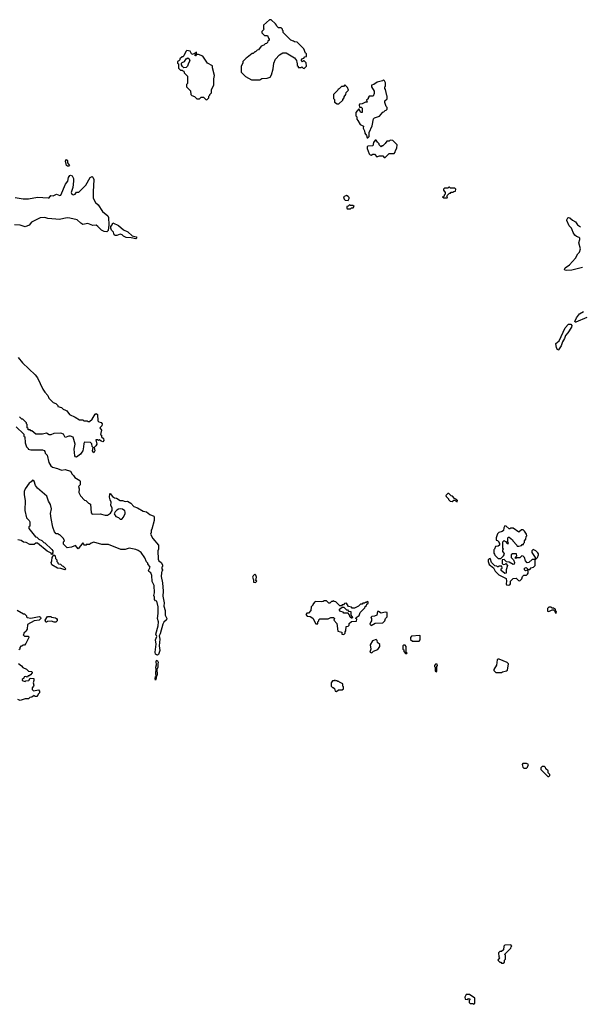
# Model space of a CAD drawing. Extents: x 2348354 to 2479840, y 460476 to 613653.
# Tile 258 of 305: x 2434169 to 2440958, y 587820 to 599750. Entities that reach past the tile are written whole.
import ezdxf

# ---------------------------------------------------------------- set-up
doc = ezdxf.new("R2010")
doc.units = 0

msp = doc.modelspace()

# ---------------------------------------------------------------- linework, layer by layer
at = {"layer": '0CON05XD'}
for points in [[(2436975, 599020), (2437075, 599022), (2437103, 599037), (2437165, 599040), (2437200, 599055), (2437217, 599083), (2437238, 599155), (2437248, 599222), (2437268, 599272), (2437314, 599326), (2437355, 599350), (2437395, 599350), (2437496, 599286), (2437520, 599255), (2437523, 599233), (2437530, 599225), (2437530, 599195), (2437540, 599185), (2437542, 599172), (2437575, 599170), (2437585, 599180), (2437602, 599162), (2437615, 599160), (2437640, 599185), (2437638, 599228), (2437615, 599250), (2437605, 599250), (2437595, 599240), (2437580, 599255), (2437580, 599265), (2437592, 599278), (2437608, 599282), (2437622, 599298), (2437640, 599305), (2437640, 599335), (2437630, 599345), (2437608, 599398), (2437527, 599477), (2437495, 599480), (2437485, 599490), (2437452, 599502), (2437360, 599595), (2437360, 599615), (2437350, 599625), (2437350, 599635), (2437335, 599650), (2437302, 599652), (2437282, 599672), (2437280, 599685), (2437268, 599698), (2437215, 599750), (2437192, 599748), (2437120, 599685), (2437120, 599645), (2437130, 599635), (2437100, 599605), (2437102, 599592), (2437135, 599560), (2437168, 599558), (2437180, 599525), (2437190, 599515), (2437188, 599502), (2437172, 599488), (2437170, 599475), (2437158, 599462), (2437142, 599458), (2437125, 599440), (2437092, 599428), (2437060, 599385), (2437045, 599380), (2437025, 599360), (2437015, 599360), (2436995, 599340), (2436985, 599340), (2436925, 599290), (2436910, 599285), (2436870, 599245), (2436870, 599225), (2436852, 599185), (2436850, 599115), (2436905, 599060), (2436975, 599020)], [(2436435, 598780), (2436458, 598802), (2436460, 598825), (2436470, 598835), (2436470, 598845), (2436490, 598865), (2436490, 598905), (2436520, 598955), (2436520, 599035), (2436528, 599075), (2436502, 599165), (2436502, 599192), (2436444, 599224), (2436385, 599308), (2436335, 599330), (2436310, 599330), (2436298, 599312), (2436292, 599312), (2436292, 599328), (2436310, 599330), (2436308, 599358), (2436288, 599342), (2436255, 599330), (2436248, 599335), (2436235, 599370), (2436193, 599377), (2436180, 599365), (2436158, 599312), (2436145, 599300), (2436135, 599300), (2436110, 599275), (2436110, 599265), (2436095, 599250), (2436080, 599245), (2436080, 599225), (2436090, 599215), (2436093, 599163), (2436115, 599140), (2436135, 599140), (2436145, 599130), (2436158, 599128), (2436160, 599105), (2436200, 599065), (2436200, 598975), (2436190, 598965), (2436190, 598935), (2436238, 598888), (2436242, 598842), (2436255, 598830), (2436285, 598820), (2436315, 598790), (2436345, 598790), (2436365, 598810), (2436395, 598810), (2436422, 598782), (2436435, 598780)], [(2436158, 599168), (2436141, 599181), (2436128, 599205), (2436128, 599222), (2436137, 599233), (2436166, 599244), (2436183, 599277), (2436205, 599288), (2436223, 599275), (2436229, 599251), (2436213, 599225), (2436200, 599185), (2436185, 599170), (2436158, 599168)], [(2438385, 598320), (2438400, 598335), (2438400, 598385), (2438436, 598464), (2438452, 598548), (2438465, 598560), (2438525, 598580), (2438565, 598630), (2438577, 598633), (2438595, 598650), (2438608, 598652), (2438620, 598665), (2438620, 598685), (2438608, 598698), (2438590, 598745), (2438590, 598765), (2438617, 598793), (2438620, 598825), (2438613, 598833), (2438600, 598905), (2438590, 598915), (2438590, 598935), (2438598, 598945), (2438598, 598985), (2438588, 599008), (2438575, 599020), (2438562, 599008), (2438496, 598994), (2438457, 598963), (2438430, 598955), (2438430, 598935), (2438460, 598885), (2438460, 598855), (2438448, 598822), (2438400, 598825), (2438388, 598805), (2438387, 598793), (2438370, 598775), (2438378, 598752), (2438355, 598750), (2438315, 598730), (2438282, 598725), (2438278, 598715), (2438282, 598692), (2438305, 598691), (2438318, 598678), (2438315, 598627), (2438300, 598625), (2438275, 598670), (2438240, 598625), (2438240, 598585), (2438250, 598575), (2438250, 598545), (2438265, 598530), (2438291, 598481), (2438331, 598461), (2438328, 598435), (2438346, 598405), (2438347, 598375), (2438367, 598347), (2438375, 598320), (2438385, 598320)], [(2438035, 598730), (2438080, 598775), (2438080, 598785), (2438100, 598805), (2438100, 598815), (2438120, 598845), (2438122, 598868), (2438150, 598895), (2438138, 598928), (2438105, 598960), (2438088, 598942), (2438065, 598940), (2438038, 598912), (2438025, 598910), (2438020, 598895), (2437970, 598845), (2437970, 598795), (2437980, 598785), (2437982, 598752), (2438015, 598730), (2438035, 598730)], [(2438595, 598080), (2438643, 598127), (2438705, 598130), (2438717, 598143), (2438720, 598165), (2438737, 598193), (2438740, 598235), (2438688, 598288), (2438655, 598290), (2438645, 598280), (2438615, 598280), (2438595, 598250), (2438565, 598220), (2438555, 598220), (2438545, 598210), (2438520, 598235), (2438520, 598245), (2438500, 598265), (2438495, 598280), (2438485, 598290), (2438475, 598290), (2438455, 598260), (2438445, 598220), (2438385, 598218), (2438375, 598208), (2438375, 598190), (2438400, 598125), (2438413, 598113), (2438425, 598110), (2438445, 598120), (2438465, 598120), (2438495, 598090), (2438525, 598100), (2438565, 598100), (2438582, 598082), (2438595, 598080)], [(2434765, 597974), (2434748, 597975), (2434734, 597984), (2434724, 598035), (2434735, 598057), (2434746, 598045), (2434749, 598015), (2434770, 597985), (2434765, 597974)], [(2434115, 597597), (2434209, 597579), (2434275, 597578), (2434385, 597598), (2434515, 597590), (2434525, 597593), (2434545, 597620), (2434575, 597616), (2434615, 597637), (2434655, 597620), (2434666, 597625), (2434725, 597758), (2434752, 597795), (2434761, 597839), (2434775, 597862), (2434786, 597866), (2434805, 597857), (2434819, 597825), (2434822, 597795), (2434812, 597718), (2434794, 597655), (2434800, 597635), (2434815, 597627), (2434840, 597635), (2434855, 597660), (2434885, 597660), (2434968, 597745), (2435024, 597836), (2435045, 597850), (2435055, 597840), (2435067, 597815), (2435057, 597665), (2435058, 597588), (2435088, 597535), (2435118, 597505), (2435172, 597425), (2435235, 597372), (2435246, 597355), (2435249, 597265), (2435239, 597195), (2435225, 597181), (2435192, 597182), (2435159, 597199), (2435115, 597246), (2435095, 597259), (2435055, 597256), (2434995, 597280), (2434935, 597270), (2434908, 597285), (2434865, 597326), (2434775, 597346), (2434745, 597349), (2434645, 597328), (2434605, 597333), (2434511, 597341), (2434475, 597352), (2434415, 597350), (2434310, 597295), (2434285, 597262), (2434235, 597240), (2434175, 597261), (2434105, 597266)], [(2439345, 597590), (2439350, 597605), (2439340, 597615), (2439372, 597648), (2439385, 597650), (2439395, 597660), (2439415, 597660), (2439425, 597670), (2439448, 597672), (2439450, 597695), (2439438, 597708), (2439385, 597710), (2439375, 597720), (2439365, 597720), (2439355, 597710), (2439315, 597710), (2439302, 597698), (2439300, 597685), (2439320, 597655), (2439320, 597635), (2439310, 597625), (2439308, 597612), (2439290, 597605), (2439305, 597590), (2439345, 597590)], [(2438145, 597560), (2438160, 597585), (2438160, 597595), (2438148, 597608), (2438125, 597618), (2438090, 597605), (2438100, 597575), (2438112, 597562), (2438145, 597560)], [(2438175, 597460), (2438185, 597470), (2438208, 597472), (2438218, 597488), (2438205, 597500), (2438175, 597500), (2438162, 597508), (2438148, 597492), (2438132, 597488), (2438130, 597465), (2438135, 597460), (2438175, 597460)], [(2440985, 596746), (2440854, 596716), (2440795, 596710), (2440770, 596715), (2440766, 596725), (2440775, 596743), (2440825, 596778), (2440898, 596862), (2440928, 596915), (2440948, 596935), (2440962, 596975), (2440938, 597045), (2440952, 597085), (2440952, 597102), (2440942, 597112), (2440912, 597122), (2440891, 597141), (2440871, 597171), (2440861, 597205), (2440853, 597225), (2440822, 597252), (2440794, 597315), (2440793, 597327), (2440805, 597350), (2440815, 597354), (2440829, 597349), (2440865, 597319), (2440900, 597300), (2440924, 597264), (2440962, 597242)], [(2435575, 597093), (2435518, 597108), (2435459, 597109), (2435426, 597126), (2435408, 597145), (2435385, 597152), (2435346, 597134), (2435324, 597134), (2435314, 597145), (2435304, 597175), (2435280, 597200), (2435271, 597225), (2435274, 597246), (2435290, 597265), (2435295, 597290), (2435365, 597258), (2435424, 597204), (2435478, 597178), (2435531, 597131), (2435579, 597119), (2435588, 597105), (2435575, 597093)], [(2441037, 596143), (2440905, 596084), (2440895, 596084), (2440891, 596095), (2440912, 596138), (2440947, 596185), (2440997, 596215)], [(2440685, 595744), (2440670, 595775), (2440663, 595825), (2440700, 595860), (2440775, 596017), (2440815, 596061), (2440845, 596062), (2440857, 596045), (2440852, 596025), (2440806, 595954), (2440777, 595923), (2440765, 595888), (2440742, 595848), (2440725, 595798), (2440695, 595749), (2440685, 595744)], [(2434150, 595655), (2434204, 595594), (2434358, 595445), (2434385, 595410), (2434448, 595275), (2434472, 595235), (2434508, 595195), (2434522, 595165), (2434575, 595110), (2434605, 595100), (2434630, 595075), (2434630, 595065), (2434675, 595050), (2434695, 595030), (2434725, 595020), (2434739, 595009), (2434770, 594965), (2434840, 594935), (2434895, 594900), (2434935, 594900), (2434945, 594890), (2434985, 594890), (2434995, 594880), (2435015, 594880), (2435045, 594910), (2435081, 594969), (2435095, 594978), (2435110, 594965), (2435115, 594890), (2435128, 594878), (2435155, 594870), (2435166, 594855), (2435162, 594828), (2435138, 594805), (2435160, 594775), (2435148, 594725), (2435158, 594715), (2435158, 594695), (2435184, 594675), (2435187, 594653), (2435175, 594637), (2435154, 594644), (2435135, 594660), (2435125, 594650), (2435115, 594660), (2435092, 594658), (2435103, 594607), (2435092, 594585), (2435070, 594565), (2435078, 594525), (2435065, 594500), (2435052, 594525), (2435060, 594565), (2435048, 594578), (2435042, 594612), (2435028, 594628), (2434955, 594630), (2434947, 594613), (2434942, 594575)], [(2434942, 594575), (2434933, 594527), (2434922, 594508), (2434906, 594484), (2434855, 594448), (2434844, 594454), (2434837, 594467), (2434829, 594545), (2434840, 594605), (2434815, 594690), (2434785, 594702), (2434765, 594702), (2434718, 594688), (2434698, 594728), (2434665, 594741), (2434582, 594738), (2434545, 594720), (2434525, 594722), (2434495, 594742), (2434445, 594728), (2434365, 594730), (2434315, 594770), (2434305, 594770), (2434295, 594780), (2434272, 594782), (2434270, 594795), (2434260, 594805), (2434260, 594845), (2434250, 594855), (2434250, 594865), (2434205, 594910), (2434195, 594910), (2434165, 594940)], [(2434128, 594818), (2434218, 594728), (2434220, 594705), (2434230, 594695), (2434233, 594623), (2434250, 594575), (2434270, 594555), (2434270, 594545), (2434305, 594538), (2434445, 594540), (2434465, 594532), (2434475, 594520), (2434479, 594499), (2434501, 594475), (2434523, 594383), (2434544, 594345), (2434565, 594329), (2434625, 594311), (2434675, 594293), (2434718, 594298), (2434785, 594280), (2434803, 594243), (2434819, 594229), (2434835, 594202), (2434898, 594165), (2434902, 594155), (2434900, 594115), (2434880, 594095), (2434888, 594065), (2434885, 594020), (2434905, 593980), (2434955, 593930), (2434970, 593925), (2435002, 593892), (2435015, 593890), (2435025, 593880), (2435033, 593775), (2435045, 593758), (2435145, 593763), (2435205, 593747), (2435233, 593747), (2435269, 593771), (2435288, 593805), (2435288, 593835), (2435272, 593865), (2435277, 593903), (2435263, 593933), (2435258, 593965), (2435260, 594005), (2435265, 594010), (2435294, 593974), (2435315, 593958), (2435342, 593952), (2435385, 593923), (2435413, 593923), (2435445, 593913), (2435475, 593918), (2435515, 593892), (2435551, 593851), (2435594, 593834), (2435664, 593794), (2435705, 593787), (2435744, 593754), (2435794, 593734), (2435799, 593725), (2435796, 593684), (2435770, 593575), (2435760, 593565), (2435760, 593535), (2435752, 593515), (2435782, 593462), (2435850, 593385), (2435850, 593335), (2435840, 593315), (2435844, 593215), (2435855, 593193), (2435883, 593173), (2435900, 593145), (2435900, 593125), (2435890, 593115), (2435890, 593095), (2435900, 593085), (2435900, 593075), (2435892, 593068), (2435884, 593046), (2435880, 593005), (2435900, 592925), (2435908, 592825), (2435901, 592765), (2435918, 592685), (2435914, 592644), (2435932, 592592), (2435930, 592535), (2435950, 592495), (2435945, 592480), (2435915, 592450), (2435902, 592425), (2435871, 592309), (2435857, 592285), (2435866, 592246), (2435856, 592165), (2435864, 592105), (2435850, 592060), (2435838, 592052), (2435824, 592054), (2435814, 592064), (2435808, 592085), (2435823, 592185), (2435814, 592235), (2435828, 592275), (2435817, 592305), (2435844, 592405), (2435850, 592455), (2435836, 592495), (2435847, 592555), (2435844, 592634), (2435830, 592705), (2435815, 592710), (2435800, 592725), (2435800, 592755), (2435792, 592775), (2435800, 592805), (2435798, 592895), (2435774, 592944), (2435768, 593015), (2435756, 593046), (2435732, 593065), (2435730, 593075), (2435748, 593115), (2435720, 593155), (2435720, 593165), (2435705, 593180), (2435685, 593230), (2435640, 593295), (2435605, 593320), (2435575, 593332), (2435495, 593348), (2435445, 593332), (2435395, 593332), (2435245, 593390), (2435165, 593390), (2435065, 593418), (2435033, 593407), (2435015, 593390), (2434975, 593390), (2434965, 593380), (2434952, 593382), (2434935, 593410), (2434875, 593340), (2434845, 593380), (2434795, 593360), (2434742, 593352), (2434700, 593395), (2434700, 593425), (2434710, 593435), (2434700, 593465), (2434655, 593510), (2434645, 593510), (2434635, 593520), (2434612, 593522), (2434590, 593545), (2434571, 593601), (2434550, 593705), (2434543, 593765), (2434552, 593825), (2434540, 593875), (2434516, 593916), (2434496, 593975), (2434383, 594073), (2434362, 594105), (2434345, 594160), (2434325, 594170), (2434309, 594151), (2434285, 594133), (2434235, 594067), (2434224, 594034), (2434224, 593995), (2434237, 593925), (2434232, 593805), (2434253, 593713), (2434285, 593680), (2434290, 593665), (2434290, 593615), (2434280, 593605), (2434280, 593585), (2434360, 593485), (2434375, 593480), (2434400, 593455), (2434435, 593440), (2434460, 593415), (2434475, 593410), (2434559, 593329), (2434570, 593315), (2434570, 593295), (2434560, 593285), (2434570, 593275), (2434555, 593270), (2434548, 593288), (2434500, 593310), (2434385, 593406), (2434363, 593407), (2434345, 593390), (2434293, 593393), (2434247, 593417), (2434215, 593420), (2434185, 593440), (2434148, 593448)], [(2439465, 593910), (2439470, 593925), (2439458, 593938), (2439435, 593950), (2439408, 593978), (2439395, 593980), (2439365, 594010), (2439355, 594010), (2439330, 593985), (2439332, 593972), (2439360, 593945), (2439360, 593935), (2439380, 593915), (2439406, 593914), (2439425, 593930), (2439445, 593930), (2439450, 593915), (2439465, 593910)], [(2435405, 593700), (2435427, 593723), (2435448, 593765), (2435448, 593785), (2435440, 593800), (2435415, 593820), (2435395, 593823), (2435365, 593818), (2435345, 593808), (2435324, 593786), (2435313, 593763), (2435332, 593732), (2435365, 593720), (2435385, 593700), (2435405, 593700)], [(2439995, 593220), (2440028, 593252), (2440038, 593275), (2440037, 593287), (2440020, 593305), (2440020, 593325), (2440028, 593335), (2440020, 593345), (2440020, 593425), (2440035, 593440), (2440045, 593430), (2440058, 593428), (2440060, 593415), (2440072, 593402), (2440088, 593402), (2440080, 593425), (2440080, 593465), (2440085, 593480), (2440095, 593480), (2440138, 593448), (2440140, 593435), (2440190, 593385), (2440192, 593372), (2440215, 593370), (2440245, 593380), (2440255, 593390), (2440268, 593392), (2440270, 593405), (2440280, 593415), (2440280, 593435), (2440300, 593455), (2440303, 593487), (2440310, 593495), (2440307, 593517), (2440283, 593553), (2440265, 593567), (2440245, 593567), (2440215, 593540), (2440145, 593590), (2440115, 593590), (2440105, 593580), (2440095, 593580), (2440060, 593615), (2440045, 593618), (2440032, 593595), (2440028, 593562), (2440012, 593548), (2439970, 593535), (2439955, 593520), (2439938, 593472), (2439940, 593445), (2439955, 593440), (2439970, 593425), (2439970, 593415), (2439980, 593405), (2439980, 593385), (2439965, 593370), (2439932, 593368), (2439920, 593335), (2439910, 593325), (2439910, 593285), (2439920, 593275), (2439922, 593262), (2439962, 593222), (2439995, 593220)], [(2440085, 592898), (2440105, 592902), (2440112, 592915), (2440113, 592947), (2440145, 592978), (2440182, 592982), (2440210, 592955), (2440227, 592953), (2440250, 592975), (2440258, 593002), (2440272, 593018), (2440305, 593020), (2440318, 593032), (2440328, 593042), (2440328, 593068), (2440315, 593080), (2440292, 593072), (2440280, 593085), (2440280, 593105), (2440302, 593112), (2440325, 593090), (2440345, 593090), (2440363, 593107), (2440390, 593115), (2440410, 593135), (2440410, 593210), (2440375, 593210), (2440335, 593172), (2440315, 593170), (2440293, 593193), (2440282, 593232), (2440265, 593250), (2440248, 593252), (2440225, 593230), (2440185, 593230), (2440175, 593220), (2440170, 593235), (2440190, 593255), (2440187, 593277), (2440135, 593280), (2440120, 593265), (2440120, 593235), (2440150, 593205), (2440160, 593175), (2440158, 593152), (2440145, 593150), (2440097, 593177), (2440065, 593180), (2440035, 593210), (2440010, 593205), (2440012, 593162), (2440025, 593150), (2440047, 593153), (2440055, 593160), (2440078, 593135), (2440058, 593085), (2440060, 593045), (2440045, 593040), (2440000, 593075), (2440000, 593095), (2440010, 593105), (2440008, 593128), (2439975, 593130), (2439965, 593120), (2439955, 593120), (2439945, 593130), (2439922, 593132), (2439882, 593172), (2439870, 593215), (2439865, 593220), (2439852, 593218), (2439843, 593207), (2439842, 593185), (2439855, 593150), (2439908, 593108), (2439925, 593070), (2439970, 593025), (2440058, 592978), (2440063, 592945), (2440058, 592915), (2440064, 592904), (2440085, 592898)], [(2440415, 593210), (2440440, 593235), (2440452, 593265), (2440452, 593278), (2440445, 593292), (2440420, 593315), (2440385, 593330), (2440370, 593315), (2440370, 593295), (2440410, 593235), (2440410, 593210), (2440415, 593210)], [(2434715, 593083), (2434665, 593100), (2434625, 593103), (2434556, 593146), (2434551, 593175), (2434559, 593195), (2434560, 593235), (2434582, 593268), (2434600, 593255), (2434603, 593223), (2434620, 593205), (2434620, 593185), (2434630, 593175), (2434630, 593165), (2434640, 593155), (2434662, 593152), (2434683, 593133), (2434695, 593130), (2434728, 593095), (2434715, 593083)], [(2437025, 592930), (2437040, 592945), (2437030, 592955), (2437038, 592995), (2437028, 593018), (2437015, 593030), (2436995, 593012), (2436990, 592995), (2437000, 592965), (2437000, 592935), (2437025, 592930)], [(2438095, 592300), (2438110, 592315), (2438110, 592335), (2438120, 592345), (2438122, 592398), (2438148, 592402), (2438157, 592413), (2438160, 592435), (2438185, 592460), (2438248, 592462), (2438250, 592485), (2438240, 592495), (2438242, 592508), (2438278, 592532), (2438292, 592568), (2438348, 592622), (2438352, 592638), (2438368, 592652), (2438372, 592668), (2438388, 592682), (2438388, 592698), (2438375, 592700), (2438365, 592690), (2438355, 592690), (2438345, 592680), (2438325, 592680), (2438315, 592670), (2438295, 592670), (2438270, 592645), (2438225, 592620), (2438195, 592620), (2438185, 592630), (2438152, 592642), (2438125, 592680), (2438103, 592677), (2438088, 592662), (2438075, 592660), (2438065, 592650), (2438045, 592650), (2437998, 592698), (2437975, 592700), (2437965, 592710), (2437955, 592700), (2437945, 592700), (2437925, 592680), (2437912, 592682), (2437885, 592710), (2437855, 592710), (2437845, 592700), (2437825, 592698), (2437755, 592702), (2437737, 592693), (2437720, 592665), (2437720, 592655), (2437700, 592635), (2437695, 592590), (2437665, 592560), (2437645, 592560), (2437632, 592542), (2437652, 592522), (2437685, 592520), (2437717, 592497), (2437755, 592430), (2437778, 592432), (2437780, 592455), (2437790, 592465), (2437792, 592478), (2437805, 592490), (2437905, 592490), (2437935, 592508), (2437968, 592508), (2437980, 592495), (2437973, 592473), (2438008, 592435), (2438022, 592342), (2438068, 592328), (2438070, 592305), (2438095, 592300)], [(2434137, 592597), (2434215, 592550), (2434225, 592550), (2434250, 592525), (2434250, 592515), (2434260, 592505), (2434305, 592498), (2434405, 592517), (2434422, 592512), (2434423, 592495), (2434406, 592474), (2434344, 592466), (2434265, 592420), (2434260, 592365), (2434250, 592355), (2434248, 592342), (2434220, 592315), (2434220, 592305), (2434212, 592298), (2434225, 592280), (2434275, 592280), (2434280, 592265), (2434245, 592190), (2434225, 592170), (2434205, 592170), (2434195, 592160), (2434182, 592158), (2434170, 592145), (2434170, 592125), (2434160, 592115)], [(2438195, 592500), (2438185, 592500), (2438172, 592512), (2438160, 592545), (2438148, 592558), (2438095, 592560), (2438085, 592570), (2438055, 592580), (2438040, 592595), (2438042, 592608), (2438075, 592630), (2438095, 592630), (2438125, 592600), (2438138, 592598), (2438152, 592582), (2438178, 592578), (2438180, 592535), (2438200, 592505), (2438195, 592500)], [(2438425, 592410), (2438475, 592440), (2438568, 592442), (2438590, 592465), (2438600, 592495), (2438620, 592515), (2438618, 592568), (2438595, 592570), (2438545, 592560), (2438515, 592580), (2438502, 592578), (2438493, 592537), (2438467, 592523), (2438433, 592517), (2438420, 592505), (2438430, 592495), (2438430, 592465), (2438420, 592455), (2438410, 592425), (2438425, 592410)], [(2440665, 592560), (2440670, 592575), (2440660, 592585), (2440658, 592608), (2440645, 592610), (2440635, 592620), (2440615, 592620), (2440605, 592630), (2440575, 592630), (2440560, 592615), (2440562, 592582), (2440575, 592580), (2440615, 592600), (2440635, 592600), (2440650, 592585), (2440652, 592562), (2440665, 592560)], [(2434605, 592450), (2434585, 592450), (2434555, 592462), (2434505, 592460), (2434495, 592450), (2434485, 592450), (2434478, 592475), (2434505, 592518), (2434545, 592518), (2434555, 592510), (2434602, 592502), (2434613, 592493), (2434622, 592482), (2434622, 592465), (2434605, 592450)], [(2438435, 592080), (2438452, 592098), (2438505, 592120), (2438530, 592155), (2438528, 592178), (2438502, 592202), (2438497, 592227), (2438485, 592240), (2438440, 592225), (2438413, 592177), (2438422, 592125), (2438410, 592085), (2438435, 592080)], [(2439005, 592220), (2439020, 592235), (2439020, 592285), (2439015, 592290), (2438915, 592280), (2438900, 592265), (2438902, 592242), (2438925, 592220), (2439005, 592220)], [(2438855, 592070), (2438860, 592075), (2438850, 592085), (2438850, 592155), (2438835, 592170), (2438815, 592170), (2438810, 592165), (2438810, 592125), (2438820, 592115), (2438820, 592095), (2438842, 592072), (2438855, 592070)], [(2435815, 591748), (2435809, 591765), (2435815, 591790), (2435820, 591790), (2435818, 591835), (2435823, 591875), (2435818, 591905), (2435824, 591935), (2435820, 591975), (2435824, 591986), (2435835, 591989), (2435846, 591965), (2435840, 591945), (2435842, 591905), (2435828, 591875), (2435832, 591815), (2435825, 591790), (2435820, 591790), (2435822, 591772), (2435815, 591748)], [(2439935, 591840), (2440005, 591842), (2440015, 591850), (2440065, 591860), (2440075, 591870), (2440090, 591945), (2440072, 591962), (2439975, 592002), (2439958, 592002), (2439952, 591995), (2439942, 591928), (2439910, 591875), (2439910, 591865), (2439935, 591840)], [(2434155, 591948), (2434191, 591921), (2434205, 591902), (2434251, 591881), (2434276, 591856), (2434312, 591852), (2434320, 591845), (2434320, 591835), (2434298, 591812), (2434285, 591800), (2434272, 591798), (2434258, 591782), (2434245, 591790), (2434222, 591788), (2434218, 591772), (2434200, 591755), (2434200, 591745), (2434235, 591732), (2434245, 591740), (2434278, 591742), (2434295, 591770), (2434338, 591768), (2434340, 591745), (2434330, 591715), (2434340, 591685), (2434337, 591673), (2434320, 591655), (2434320, 591635), (2434335, 591620), (2434395, 591630), (2434410, 591615), (2434408, 591592), (2434392, 591578), (2434390, 591565), (2434375, 591550), (2434355, 591550), (2434345, 591560), (2434317, 591543), (2434293, 591537), (2434275, 591520), (2434235, 591520), (2434175, 591500), (2434145, 591512)], [(2439215, 591850), (2439220, 591855), (2439220, 591915), (2439230, 591925), (2439225, 591940), (2439205, 591940), (2439190, 591925), (2439190, 591915), (2439200, 591905), (2439200, 591855), (2439215, 591850)], [(2438005, 591610), (2438028, 591632), (2438075, 591630), (2438088, 591642), (2438090, 591665), (2438080, 591675), (2438080, 591705), (2438042, 591722), (2438035, 591730), (2438022, 591732), (2438015, 591740), (2437995, 591740), (2437988, 591748), (2437975, 591740), (2437955, 591740), (2437940, 591715), (2437940, 591675), (2437955, 591660), (2437965, 591660), (2437980, 591645), (2437990, 591615), (2438005, 591610)], [(2440305, 590680), (2440320, 590695), (2440330, 590725), (2440305, 590738), (2440262, 590738), (2440252, 590725), (2440260, 590695), (2440275, 590680), (2440305, 590680)], [(2440575, 590580), (2440588, 590592), (2440590, 590605), (2440570, 590625), (2440568, 590648), (2440542, 590672), (2440538, 590688), (2440525, 590700), (2440495, 590700), (2440480, 590685), (2440480, 590665), (2440565, 590580), (2440575, 590580)], [(2440025, 588320), (2440038, 588332), (2440040, 588355), (2440050, 588365), (2440050, 588415), (2440040, 588425), (2440118, 588502), (2440120, 588515), (2440130, 588525), (2440115, 588540), (2440042, 588538), (2440030, 588525), (2440028, 588482), (2440005, 588460), (2439982, 588458), (2439968, 588442), (2439970, 588395), (2439980, 588385), (2439960, 588355), (2439982, 588332), (2439995, 588330), (2440005, 588320), (2440025, 588320)], [(2439665, 587820), (2439680, 587835), (2439680, 587895), (2439615, 587940), (2439575, 587940), (2439560, 587905), (2439562, 587882), (2439595, 587880), (2439605, 587890), (2439618, 587888), (2439620, 587875), (2439610, 587865), (2439612, 587842), (2439625, 587830), (2439655, 587830), (2439665, 587820)]]:
    msp.add_lwpolyline(points, dxfattribs=at)

doc.saveas('drawing.dxf')
